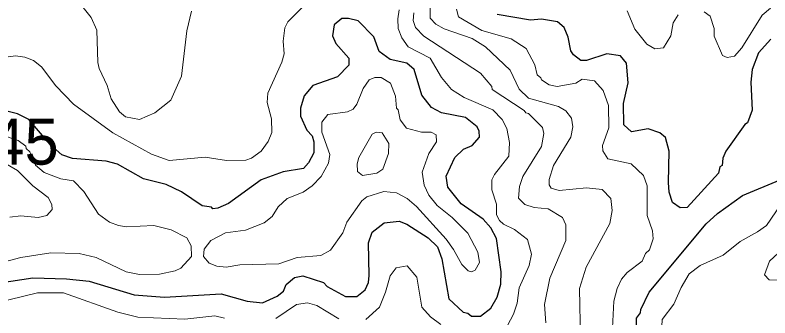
# Model space of a CAD drawing. Extents: x 673.3 to 698.5, y 6984.3 to 7012.3.
# Drawn here: x 688.157 to 689.47, y 6999.178 to 6999.705 of the extents above; entities that cross this region are included whole.
import ezdxf

# ---------------------------------------------------------------- set-up
doc = ezdxf.new("R2010")
doc.units = 0
doc.header["$LTSCALE"] = 0.032
doc.layers.add('1', color=7, linetype='Continuous', lineweight=25)
doc.layers.add('2', color=7, linetype='Continuous', lineweight=13)
doc.layers.add('21', color=7, linetype='Continuous')

msp = doc.modelspace()

# ---------------------------------------------------------------- linework, layer by layer
at = {"layer": '1'}
for points in [[(688.4165, 6999.2141), (688.5156, 6999.2197), (688.5607, 6999.207), (688.5872, 6999.2043), (688.6127, 6999.2156), (688.6236, 6999.2244), (688.6283, 6999.2362), (688.6432, 6999.248), (688.6573, 6999.2508), (688.6931, 6999.2392), (688.6999, 6999.2323), (688.7319, 6999.215), (688.7515, 6999.2149), (688.7657, 6999.2265), (688.7714, 6999.2395), (688.773, 6999.2518), (688.7714, 6999.3085), (688.7779, 6999.3272), (688.7988, 6999.3433), (688.8253, 6999.346), (688.8384, 6999.3409), (688.8756, 6999.3174), (688.8916, 6999.3014), (688.8993, 6999.2805), (688.9115, 6999.2108), (688.9366, 6999.188), (688.9442, 6999.1861), (688.9508, 6999.1807), (688.9666, 6999.181), (688.9847, 6999.1945), (688.9955, 6999.214), (689.0018, 6999.2368), (689.0025, 6999.2578), (688.9941, 6999.316), (688.9845, 6999.3348), (688.9711, 6999.3498), (688.9331, 6999.3763), (688.9096, 6999.4052), (688.9066, 6999.4249), (688.9217, 6999.4573), (688.9372, 6999.4719), (688.9521, 6999.478), (688.965, 6999.4926), (688.9643, 6999.5031), (688.9609, 6999.5107), (688.9407, 6999.5267), (688.8984, 6999.535), (688.8813, 6999.5439), (688.8642, 6999.5659), (688.8511, 6999.6106), (688.8386, 6999.6213), (688.8091, 6999.628), (688.7902, 6999.6416), (688.7809, 6999.6671), (688.7536, 6999.6951), (688.7371, 6999.6994), (688.7255, 6999.6992), (688.7119, 6999.688), (688.7088, 6999.6687), (688.715, 6999.6557), (688.7377, 6999.6303), (688.7374, 6999.6181), (688.7175, 6999.5976), (688.675, 6999.5827), (688.66, 6999.5643), (688.6533, 6999.543), (688.6533, 6999.5293), (688.6643, 6999.5046), (688.6737, 6999.4947), (688.6768, 6999.4844), (688.6768, 6999.4652), (688.6675, 6999.448), (688.6586, 6999.438), (688.6231, 6999.4323), (688.5847, 6999.418), (688.5281, 6999.3771), (688.5098, 6999.369), (688.5008, 6999.368), (688.4987, 6999.3705), (688.4824, 6999.3732), (688.4461, 6999.3974), (688.4198, 6999.4102), (688.3802, 6999.4202), (688.3348, 6999.4453), (688.3153, 6999.451), (688.257, 6999.4551), (688.238, 6999.4617), (688.2181, 6999.4798), (688.1808, 6999.5235), (688.1608, 6999.5331), (688.1234, 6999.5422)], [(689.1192, 6999.6665), (689.1123, 6999.6834), (689.1006, 6999.6935), (689.0729, 6999.6977), (689.0534, 6999.6963), (688.9954, 6999.706)], [(689.4714, 6999.6633), (689.4501, 6999.6396), (689.4392, 6999.6101), (689.4366, 6999.5885), (689.4391, 6999.5393), (689.4313, 6999.5177), (689.4265, 6999.5148), (689.3935, 6999.4679), (689.3879, 6999.4558), (689.3871, 6999.4434), (689.3829, 6999.4409), (689.3805, 6999.43), (689.3259, 6999.3698), (689.314, 6999.3697), (689.3008, 6999.3786), (689.295, 6999.3967), (689.2934, 6999.4136), (689.295, 6999.4684), (689.2884, 6999.4917), (689.2786, 6999.4998), (689.2581, 6999.5071), (689.2291, 6999.5017), (689.216, 6999.5141), (689.2151, 6999.5509), (689.2233, 6999.587), (689.2207, 6999.6212), (689.2103, 6999.634), (689.1864, 6999.6374), (689.1509, 6999.6262), (689.1411, 6999.6263), (689.1285, 6999.6356), (689.1234, 6999.6431), (689.1192, 6999.6665)], [(689.4826, 6998.9084), (689.4589, 6998.9225), (689.4024, 6998.9632), (689.3094, 6999.0384), (689.2926, 6999.0568), (689.2687, 6999.097), (689.2398, 6999.1335), (689.2371, 6999.1509), (689.238, 6999.1771), (689.2448, 6999.1864), (689.2453, 6999.1925), (689.2601, 6999.2224), (689.3591, 6999.3417), (689.3786, 6999.3595), (689.4223, 6999.3909), (689.4879, 6999.4185)], [(688.0914, 6999.233), (688.1875, 6999.2474), (688.2462, 6999.2459), (688.2859, 6999.2417), (688.3638, 6999.2182), (688.4165, 6999.2141)]]:
    msp.add_lwpolyline(points, dxfattribs=at)
at = {"layer": '2'}
for points in [[(688.4636, 6999.7119), (688.4556, 6999.6778), (688.4464, 6999.5987), (688.4277, 6999.5571), (688.3998, 6999.5347), (688.3735, 6999.5235), (688.3487, 6999.528), (688.3385, 6999.5369), (688.3238, 6999.5593), (688.3173, 6999.5826), (688.3032, 6999.6119), (688.3007, 6999.6223), (688.2989, 6999.6788), (688.2892, 6999.701), (688.2729, 6999.7212)], [(688.8789, 6999.7202), (688.8789, 6999.6998), (688.889, 6999.6892), (688.9032, 6999.6814), (688.9521, 6999.6643), (688.9751, 6999.6496), (689.018, 6999.609), (689.034, 6999.5762), (689.0499, 6999.5603), (689.1025, 6999.5458), (689.1152, 6999.5382), (689.125, 6999.5258), (689.1272, 6999.5106), (689.1239, 6999.4926), (689.0937, 6999.4434), (689.0859, 6999.4188), (689.0858, 6999.4094), (689.0897, 6999.404), (689.1033, 6999.3997), (689.1512, 6999.4045), (689.1784, 6999.4013), (689.1931, 6999.3858), (689.1956, 6999.3651), (689.1915, 6999.3423), (689.1502, 6999.2664), (689.1387, 6999.229), (689.1404, 6999.1406)], [(688.6555, 6999.7179), (688.6314, 6999.6932), (688.6264, 6999.6831), (688.6232, 6999.6597), (688.6247, 6999.6375), (688.6207, 6999.6231), (688.5963, 6999.5692), (688.5955, 6999.5529), (688.6028, 6999.5245), (688.6034, 6999.5006), (688.5972, 6999.485), (688.5847, 6999.468), (688.5684, 6999.4561), (688.5582, 6999.4527), (688.5248, 6999.4519), (688.4877, 6999.4575), (688.4247, 6999.4519), (688.3942, 6999.4628), (688.3271, 6999.4998), (688.2586, 6999.5499), (688.228, 6999.5821), (688.2028, 6999.6148), (688.189, 6999.6258), (688.1738, 6999.6317), (688.1573, 6999.6342), (688.098, 6999.6262)], [(689.0133, 6999.1646), (689.0239, 6999.1842), (689.0301, 6999.2037), (689.0339, 6999.2301), (689.0513, 6999.2693), (689.0555, 6999.2889), (689.048, 6999.3144), (689.0254, 6999.332), (689.0063, 6999.3408), (688.9993, 6999.3476), (688.9945, 6999.3574), (688.9943, 6999.3759), (688.9862, 6999.4007), (688.9863, 6999.4182), (688.991, 6999.4278), (689.0157, 6999.4597), (689.0172, 6999.4834), (689.0122, 6999.5075), (689.0042, 6999.5235), (688.9881, 6999.5404), (688.9379, 6999.5616), (688.9162, 6999.5758), (688.8988, 6999.5963), (688.8792, 6999.6303), (688.8406, 6999.6498), (688.8298, 6999.6655), (688.8235, 6999.6816), (688.8227, 6999.6988), (688.8251, 6999.714)], [(689.0801, 6999.1694), (689.0776, 6999.2012), (689.0869, 6999.2471), (689.1147, 6999.3128), (689.1149, 6999.3397), (689.1093, 6999.3525), (689.0845, 6999.3679), (689.0599, 6999.3703), (689.0436, 6999.3752), (689.0328, 6999.3862), (689.0343, 6999.4069), (689.0399, 6999.4238), (689.0726, 6999.4763), (689.0766, 6999.4992), (689.0741, 6999.5096), (689.0498, 6999.5339), (689.0452, 6999.5349), (689.0423, 6999.539), (688.9869, 6999.5753), (688.9861, 6999.5806), (688.9667, 6999.604), (688.8677, 6999.6683), (688.8535, 6999.6834), (688.8496, 6999.6959), (688.8504, 6999.7092)], [(689.1948, 6999.1372), (689.1987, 6999.2071), (689.2042, 6999.2292), (689.212, 6999.2453), (689.2214, 6999.2569), (689.2475, 6999.2767), (689.2537, 6999.2899), (689.2606, 6999.2964), (689.2671, 6999.3157), (689.2656, 6999.3297), (689.2566, 6999.356), (689.2566, 6999.4078), (689.2503, 6999.4255), (689.2286, 6999.4461), (689.1881, 6999.4547), (689.1792, 6999.4685), (689.1787, 6999.4781), (689.1899, 6999.5089), (689.189, 6999.5479), (689.1801, 6999.574), (689.1647, 6999.5908), (689.1436, 6999.5934), (689.1324, 6999.5863), (689.1, 6999.5805), (689.0858, 6999.5836), (689.0724, 6999.5922), (689.0717, 6999.5959), (689.0653, 6999.6011), (689.0611, 6999.6182), (689.0461, 6999.6468), (689.0198, 6999.6639), (688.9691, 6999.678), (688.928, 6999.7023), (688.9245, 6999.7155)], [(689.2215, 6999.7126), (689.235, 6999.6807), (689.2558, 6999.6547), (689.2701, 6999.6465), (689.2849, 6999.648), (689.2974, 6999.6687), (689.3016, 6999.6915), (689.3103, 6999.7057)], [(689.3557, 6999.7108), (689.3659, 6999.703), (689.3731, 6999.6815), (689.3728, 6999.6685), (689.3876, 6999.6346), (689.3954, 6999.631), (689.4086, 6999.6334), (689.4212, 6999.6481), (689.4567, 6999.7048), (689.4709, 6999.7172)], [(688.127, 6999.2724), (688.1668, 6999.2832), (688.219, 6999.2913), (688.2683, 6999.2897), (688.2976, 6999.2831), (688.3501, 6999.2579), (688.3733, 6999.2535), (688.4079, 6999.2539), (688.4351, 6999.2598), (688.445, 6999.2645), (688.4639, 6999.2845), (688.4634, 6999.3036), (688.4556, 6999.317), (688.4282, 6999.331), (688.3983, 6999.3386), (688.3505, 6999.3365), (688.337, 6999.3385), (688.3213, 6999.3445), (688.3018, 6999.3587), (688.2763, 6999.3979), (688.2586, 6999.4165), (688.2365, 6999.4202), (688.2075, 6999.4311), (688.1924, 6999.4437), (688.1826, 6999.4671), (688.1763, 6999.4729), (688.1758, 6999.477), (688.1621, 6999.4868), (688.1334, 6999.4964)], [(688.1475, 6999.3532), (688.167, 6999.3557), (688.1967, 6999.3525), (688.2123, 6999.356), (688.2215, 6999.3666), (688.2206, 6999.3755), (688.2144, 6999.3873), (688.1879, 6999.4077), (688.1613, 6999.4347), (688.1233, 6999.4558)], [(689.5067, 6999.4011), (689.4638, 6999.339), (689.4483, 6999.3275), (689.418, 6999.3106), (689.3889, 6999.287), (689.3489, 6999.269), (689.3296, 6999.2544), (689.3155, 6999.2306), (689.3026, 6999.2016), (689.2828, 6999.1753), (689.2819, 6999.1627), (689.287, 6999.1553), (689.3088, 6999.1384), (689.3779, 6999.104), (689.3783, 6999.0999), (689.3823, 6999.0969), (689.3969, 6999.0477), (689.4203, 6999.0154), (689.4502, 6998.9872), (689.5073, 6998.9503)], [(689.5105, 6999.2425), (689.4687, 6999.2441), (689.4604, 6999.2527), (689.4691, 6999.2765), (689.5803, 6999.3795)], [(688.7668, 6999.1752), (688.7908, 6999.1966), (688.8015, 6999.2225), (688.8091, 6999.251), (688.82, 6999.2651), (688.8387, 6999.2686), (688.856, 6999.2488), (688.8645, 6999.1966), (688.8795, 6999.1795), (688.8973, 6999.1661)], [(688.1216, 6999.2036), (688.1958, 6999.2212), (688.2409, 6999.2212), (688.3354, 6999.1878), (688.3706, 6999.1791), (688.4524, 6999.1758), (688.5045, 6999.1814), (688.5209, 6999.1774)], [(688.6102, 6999.177), (688.6465, 6999.2011), (688.6654, 6999.2042), (688.682, 6999.1992), (688.7198, 6999.1763)]]:
    msp.add_lwpolyline(points, dxfattribs=at)
for points in [[(688.6299, 6999.3858), (688.6583, 6999.397), (688.6737, 6999.4075), (688.6891, 6999.424), (688.7022, 6999.4472), (688.7045, 6999.4621), (688.6906, 6999.5011), (688.6907, 6999.5184), (688.701, 6999.532), (688.7352, 6999.5365), (688.7449, 6999.5412), (688.7514, 6999.5497), (688.7625, 6999.5775), (688.7728, 6999.5925), (688.7828, 6999.5967), (688.7939, 6999.5967), (688.8098, 6999.5865), (688.8186, 6999.5639), (688.8202, 6999.5431), (688.8234, 6999.5404), (688.8267, 6999.5227), (688.838, 6999.5083), (688.8638, 6999.5015), (688.8806, 6999.5013), (688.8893, 6999.4965), (688.8902, 6999.4844), (688.8768, 6999.4643), (688.865, 6999.4314), (688.8686, 6999.4092), (688.8765, 6999.3913), (688.891, 6999.3736), (688.9171, 6999.3524), (688.9447, 6999.3255), (688.9617, 6999.2925), (688.965, 6999.2744), (688.9573, 6999.261), (688.9506, 6999.258), (688.9448, 6999.2598), (688.9339, 6999.2706), (688.9195, 6999.2971), (688.9067, 6999.3148), (688.8552, 6999.372), (688.8389, 6999.3858), (688.8205, 6999.3955), (688.7984, 6999.3981), (688.7687, 6999.3884), (688.7599, 6999.3817), (688.734, 6999.3446), (688.7272, 6999.3262), (688.7055, 6999.2956), (688.689, 6999.2863), (688.6474, 6999.2832), (688.6156, 6999.2719), (688.548, 6999.2702), (688.524, 6999.2662), (688.5078, 6999.2677), (688.4944, 6999.2729), (688.4847, 6999.2849), (688.4856, 6999.2973), (688.4972, 6999.3128), (688.523, 6999.3258), (688.5578, 6999.3308), (688.5903, 6999.3434), (688.6043, 6999.3542), (688.6148, 6999.371)], [(688.755, 6999.4569), (688.7778, 6999.498), (688.7852, 6999.5014), (688.7955, 6999.4999), (688.8072, 6999.4816), (688.8062, 6999.4642), (688.7964, 6999.4366), (688.7863, 6999.43), (688.761, 6999.4258), (688.7524, 6999.4325), (688.7518, 6999.4461)]]:
    msp.add_lwpolyline(points, close=True, dxfattribs=at)

# ---------------------------------------------------------------- texts
at = {"layer": '21'}
msp.add_text('945', height=0.08, dxfattribs=at).set_placement((688.0543, 6999.4447))

doc.saveas('drawing.dxf')
